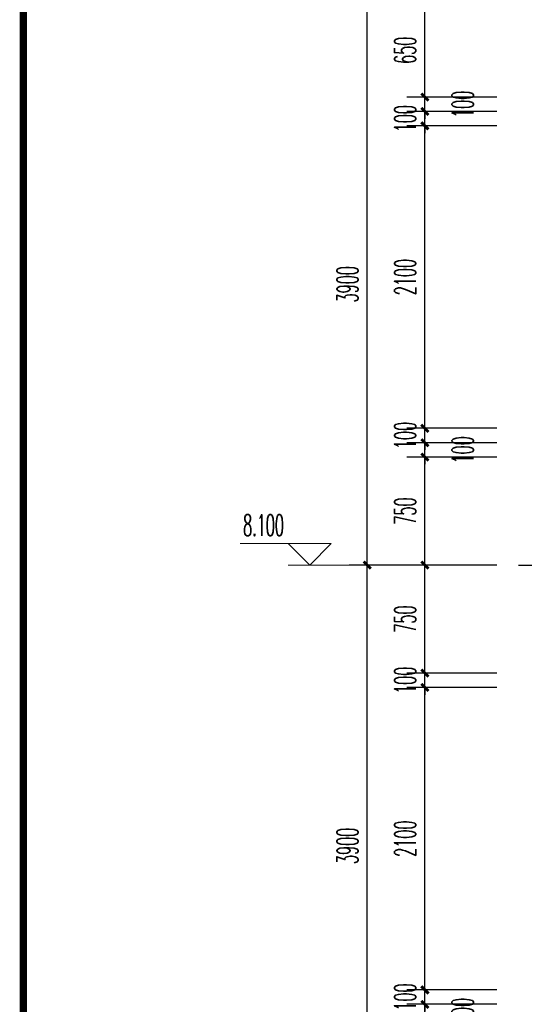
# Model space of a CAD drawing. Extents: x 1779708 to 7299578, y -1121471 to 88434.
# Tile 983 of 1056: x 6981094 to 6984599, y -968623 to -961786. Entities that reach past the tile are written whole.
import ezdxf

# ---------------------------------------------------------------- set-up
doc = ezdxf.new("R2010")
doc.units = 0
doc.header["$LTSCALE"] = 1000
doc.header["$MEASUREMENT"] = 0
doc.linetypes.add('DOTE', pattern=[2.42, 2, -0.2, 0.02, -0.2])
doc.layers.get('0').update_dxf_attribs({"linetype": 'CONTINUOUS'})
doc.layers.get('Defpoints').update_dxf_attribs({"linetype": 'CONTINUOUS'})
for name, color, linetype in [('AXIS', 3, 'CONTINUOUS'), ('DOTE', 1, 'DOTE'), ('PUB_TEXT', 7, 'CONTINUOUS'), ('PUB_TITLE', 4, 'CONTINUOUS'), ('可见线', 6, 'CONTINUOUS')]:
    doc.layers.add(name, color=color, linetype=linetype)
doc.layers.add('DIM_ELEV', color=3, linetype='CONTINUOUS', lineweight=13)
doc.styles.add('_TCH_DIM', font='SIMPLEX.shx', dxfattribs={"width": 0.7, "bigfont": 'GBCBIG.shx'})
doc.styles.add('_TCH_DIM_T3', font='SIMPLEX.shx', dxfattribs={"width": 0.494118, "bigfont": 'GBCBIG.shx'})
doc.dimstyles.new('_TCH_ARCH&&50', dxfattribs={"dimtxt": 148.75, "dimasz": 50, "dimexe": 125, "dimexo": 150, "dimgap": 63.125, "dimtad": 1, "dimdec": 0, "dimzin": 0, "dimdsep": 46, "dimtxsty": '_TCH_DIM_T3', "dimblk": 'ARCHTICK', "dimcen": 0.09, "dimdle": 75, "dimclrt": 7, "dimazin": 2, "dimtfac": 1, "dimtdec": 0, "dimtix": 1, "dimtmove": 2, "dimatfit": 3, "dimfxl": 250, "dimtolj": 1, "dimtzin": 0, "dimarcsym": 0})

# ---------------------------------------------------------------- blocks, each defined once
blk = doc.blocks.new('A$C3D8761CE')
at = {"layer": 'PUB_TITLE', "const_width": 100}
blk.add_lwpolyline([(2500, 1000), (83100, 1000), (83100, 58400), (2500, 58400)], close=True, dxfattribs=at)
blk = doc.blocks.new('_ArchTick')
at = {"color": 0, "linetype": 'ByBlock', "const_width": 0.4}
blk.add_lwpolyline([(-0.5, -0.5), (0.5, 0.5)], dxfattribs=at)
blk = doc.blocks.new('*D775')
at = {"layer": 'AXIS', "color": 0, "lineweight": -2, "transparency": 16777216}
for p, q in [((6983508.9, -969548.2), (6983508.9, -965498.2)), ((6984408.9, -965573.2), (6983383.9, -965573.2)), ((6984408.9, -969473.2), (6983383.9, -969473.2))]:
    blk.add_line(p, q, dxfattribs=at)
at = {"layer": 'Defpoints', "color": 0, "transparency": 16777216}
for p in [(6983508.9, -965573.2), (6984558.9, -965573.2), (6984558.9, -969473.2)]:
    blk.add_point(p, dxfattribs=at)
at = {"layer": 'AXIS', "color": 0, "lineweight": -2, "transparency": 16777216, "xscale": 50, "yscale": 50, "zscale": 50}
for p, rotation in [((6983508.9, -965573.2), 90), ((6983508.9, -969473.2), 270)]:
    blk.add_blockref('_ArchTick', p, dxfattribs=dict(at, rotation=rotation))
at = {"layer": 'AXIS', "color": 7, "transparency": 16777216, "insert": (6983371.4, -967523.2), "char_height": 148.75, "attachment_point": 5, "rotation": 90, "style": '_TCH_DIM_T3'}
blk.add_mtext('\\A1;3900', dxfattribs=at)
blk = doc.blocks.new('*D776')
at = {"layer": 'AXIS', "color": 0, "lineweight": -2, "transparency": 16777216}
for p, q in [((6983508.9, -965648.2), (6983508.9, -961598.2)), ((6984408.9, -961673.2), (6983383.9, -961673.2)), ((6984408.9, -965573.2), (6983383.9, -965573.2))]:
    blk.add_line(p, q, dxfattribs=at)
at = {"layer": 'Defpoints', "color": 0, "transparency": 16777216}
for p in [(6983508.9, -961673.2), (6984558.9, -961673.2), (6984558.9, -965573.2)]:
    blk.add_point(p, dxfattribs=at)
at = {"layer": 'AXIS', "color": 0, "lineweight": -2, "transparency": 16777216, "xscale": 50, "yscale": 50, "zscale": 50}
for p, rotation in [((6983508.9, -961673.2), 90), ((6983508.9, -965573.2), 270)]:
    blk.add_blockref('_ArchTick', p, dxfattribs=dict(at, rotation=rotation))
at = {"layer": 'AXIS', "color": 7, "transparency": 16777216, "insert": (6983371.4, -963623.2), "char_height": 148.75, "attachment_point": 5, "rotation": 90, "style": '_TCH_DIM_T3'}
blk.add_mtext('\\A1;3900', dxfattribs=at)
blk = doc.blocks.new('*D835')
at = {"layer": 'AXIS', "color": 0, "lineweight": -2, "transparency": 16777216}
for p, q in [((6983908.9, -968623.2), (6983908.9, -968573.2)), ((6984408.9, -968623.2), (6983783.9, -968623.2)), ((6983908.9, -968723.2), (6983908.9, -968623.2)), ((6984408.9, -968723.2), (6983783.9, -968723.2)), ((6983908.9, -968723.2), (6983908.9, -968773.2))]:
    blk.add_line(p, q, dxfattribs=at)
at = {"layer": 'Defpoints', "color": 0, "transparency": 16777216}
for p in [(6983908.9, -968623.2), (6984558.9, -968623.2), (6984558.9, -968723.2)]:
    blk.add_point(p, dxfattribs=at)
at = {"layer": 'AXIS', "color": 0, "lineweight": -2, "transparency": 16777216, "xscale": 50, "yscale": 50, "zscale": 50}
for p, rotation in [((6983908.9, -968623.2), 270), ((6983908.9, -968723.2), 90)]:
    blk.add_blockref('_ArchTick', p, dxfattribs=dict(at, rotation=rotation))
at = {"layer": 'AXIS', "color": 7, "transparency": 16777216, "insert": (6984171.4, -968673.2), "char_height": 148.75, "attachment_point": 5, "rotation": 90, "style": '_TCH_DIM_T3'}
blk.add_mtext('\\A1;100', dxfattribs=at)
blk = doc.blocks.new('*D836')
at = {"layer": 'AXIS', "color": 0, "lineweight": -2, "transparency": 16777216}
for p, q in [((6984408.9, -968523.2), (6983783.9, -968523.2)), ((6983908.9, -968523.2), (6983908.9, -968473.2)), ((6983908.9, -968623.2), (6983908.9, -968523.2)), ((6984408.9, -968623.2), (6983783.9, -968623.2)), ((6983908.9, -968623.2), (6983908.9, -968673.2))]:
    blk.add_line(p, q, dxfattribs=at)
at = {"layer": 'Defpoints', "color": 0, "transparency": 16777216}
for p in [(6983908.9, -968523.2), (6984558.9, -968523.2), (6984558.9, -968623.2)]:
    blk.add_point(p, dxfattribs=at)
at = {"layer": 'AXIS', "color": 0, "lineweight": -2, "transparency": 16777216, "xscale": 50, "yscale": 50, "zscale": 50}
for p, rotation in [((6983908.9, -968523.2), 270), ((6983908.9, -968623.2), 90)]:
    blk.add_blockref('_ArchTick', p, dxfattribs=dict(at, rotation=rotation))
at = {"layer": 'AXIS', "color": 7, "transparency": 16777216, "insert": (6983771.4, -968573.2), "char_height": 148.75, "attachment_point": 5, "rotation": 90, "style": '_TCH_DIM_T3'}
blk.add_mtext('\\A1;100', dxfattribs=at)
blk = doc.blocks.new('*D837')
at = {"layer": 'AXIS', "color": 0, "lineweight": -2, "transparency": 16777216}
for p, q in [((6983908.9, -968598.2), (6983908.9, -966348.2)), ((6984408.9, -966423.2), (6983783.9, -966423.2)), ((6984408.9, -968523.2), (6983783.9, -968523.2))]:
    blk.add_line(p, q, dxfattribs=at)
at = {"layer": 'Defpoints', "color": 0, "transparency": 16777216}
for p in [(6983908.9, -966423.2), (6984558.9, -966423.2), (6984558.9, -968523.2)]:
    blk.add_point(p, dxfattribs=at)
at = {"layer": 'AXIS', "color": 0, "lineweight": -2, "transparency": 16777216, "xscale": 50, "yscale": 50, "zscale": 50}
for p, rotation in [((6983908.9, -966423.2), 90), ((6983908.9, -968523.2), 270)]:
    blk.add_blockref('_ArchTick', p, dxfattribs=dict(at, rotation=rotation))
at = {"layer": 'AXIS', "color": 7, "transparency": 16777216, "insert": (6983771.4, -967473.2), "char_height": 148.75, "attachment_point": 5, "rotation": 90, "style": '_TCH_DIM_T3'}
blk.add_mtext('\\A1;2100', dxfattribs=at)
blk = doc.blocks.new('*D838')
at = {"layer": 'AXIS', "color": 0, "lineweight": -2, "transparency": 16777216}
for p, q in [((6983908.9, -966323.2), (6983908.9, -966273.2)), ((6984408.9, -966323.2), (6983783.9, -966323.2)), ((6983908.9, -966423.2), (6983908.9, -966323.2)), ((6984408.9, -966423.2), (6983783.9, -966423.2)), ((6983908.9, -966423.2), (6983908.9, -966473.2))]:
    blk.add_line(p, q, dxfattribs=at)
at = {"layer": 'Defpoints', "color": 0, "transparency": 16777216}
for p in [(6983908.9, -966323.2), (6984558.9, -966323.2), (6984558.9, -966423.2)]:
    blk.add_point(p, dxfattribs=at)
at = {"layer": 'AXIS', "color": 0, "lineweight": -2, "transparency": 16777216, "xscale": 50, "yscale": 50, "zscale": 50}
for p, rotation in [((6983908.9, -966323.2), 270), ((6983908.9, -966423.2), 90)]:
    blk.add_blockref('_ArchTick', p, dxfattribs=dict(at, rotation=rotation))
at = {"layer": 'AXIS', "color": 7, "transparency": 16777216, "insert": (6983771.4, -966373.2), "char_height": 148.75, "attachment_point": 5, "rotation": 90, "style": '_TCH_DIM_T3'}
blk.add_mtext('\\A1;100', dxfattribs=at)
blk = doc.blocks.new('*D839')
at = {"layer": 'AXIS', "color": 0, "lineweight": -2, "transparency": 16777216}
for p, q in [((6983908.9, -966398.2), (6983908.9, -965498.2)), ((6984408.9, -965573.2), (6983783.9, -965573.2)), ((6984408.9, -966323.2), (6983783.9, -966323.2))]:
    blk.add_line(p, q, dxfattribs=at)
at = {"layer": 'Defpoints', "color": 0, "transparency": 16777216}
for p in [(6983908.9, -965573.2), (6984558.9, -965573.2), (6984558.9, -966323.2)]:
    blk.add_point(p, dxfattribs=at)
at = {"layer": 'AXIS', "color": 0, "lineweight": -2, "transparency": 16777216, "xscale": 50, "yscale": 50, "zscale": 50}
for p, rotation in [((6983908.9, -965573.2), 90), ((6983908.9, -966323.2), 270)]:
    blk.add_blockref('_ArchTick', p, dxfattribs=dict(at, rotation=rotation))
at = {"layer": 'AXIS', "color": 7, "transparency": 16777216, "insert": (6983771.4, -965948.2), "char_height": 148.75, "attachment_point": 5, "rotation": 90, "style": '_TCH_DIM_T3'}
blk.add_mtext('\\A1;750', dxfattribs=at)
blk = doc.blocks.new('*D840')
at = {"layer": 'AXIS', "color": 0, "lineweight": -2, "transparency": 16777216}
for p, q in [((6983908.9, -965648.2), (6983908.9, -964748.2)), ((6984408.9, -964823.2), (6983783.9, -964823.2)), ((6984408.9, -965573.2), (6983783.9, -965573.2))]:
    blk.add_line(p, q, dxfattribs=at)
at = {"layer": 'Defpoints', "color": 0, "transparency": 16777216}
for p in [(6983908.9, -964823.2), (6984558.9, -964823.2), (6984558.9, -965573.2)]:
    blk.add_point(p, dxfattribs=at)
at = {"layer": 'AXIS', "color": 0, "lineweight": -2, "transparency": 16777216, "xscale": 50, "yscale": 50, "zscale": 50}
for p, rotation in [((6983908.9, -964823.2), 90), ((6983908.9, -965573.2), 270)]:
    blk.add_blockref('_ArchTick', p, dxfattribs=dict(at, rotation=rotation))
at = {"layer": 'AXIS', "color": 7, "transparency": 16777216, "insert": (6983771.4, -965198.2), "char_height": 148.75, "attachment_point": 5, "rotation": 90, "style": '_TCH_DIM_T3'}
blk.add_mtext('\\A1;750', dxfattribs=at)
blk = doc.blocks.new('*D841')
at = {"layer": 'AXIS', "color": 0, "lineweight": -2, "transparency": 16777216}
for p, q in [((6983908.9, -964723.2), (6983908.9, -964673.2)), ((6984408.9, -964723.2), (6983783.9, -964723.2)), ((6983908.9, -964823.2), (6983908.9, -964723.2)), ((6984408.9, -964823.2), (6983783.9, -964823.2)), ((6983908.9, -964823.2), (6983908.9, -964873.2))]:
    blk.add_line(p, q, dxfattribs=at)
at = {"layer": 'Defpoints', "color": 0, "transparency": 16777216}
for p in [(6983908.9, -964723.2), (6984558.9, -964723.2), (6984558.9, -964823.2)]:
    blk.add_point(p, dxfattribs=at)
at = {"layer": 'AXIS', "color": 0, "lineweight": -2, "transparency": 16777216, "xscale": 50, "yscale": 50, "zscale": 50}
for p, rotation in [((6983908.9, -964723.2), 270), ((6983908.9, -964823.2), 90)]:
    blk.add_blockref('_ArchTick', p, dxfattribs=dict(at, rotation=rotation))
at = {"layer": 'AXIS', "color": 7, "transparency": 16777216, "insert": (6984171.4, -964773.2), "char_height": 148.75, "attachment_point": 5, "rotation": 90, "style": '_TCH_DIM_T3'}
blk.add_mtext('\\A1;100', dxfattribs=at)
blk = doc.blocks.new('*D842')
at = {"layer": 'AXIS', "color": 0, "lineweight": -2, "transparency": 16777216}
for p, q in [((6984408.9, -964623.2), (6983783.9, -964623.2)), ((6983908.9, -964623.2), (6983908.9, -964573.2)), ((6983908.9, -964723.2), (6983908.9, -964623.2)), ((6984408.9, -964723.2), (6983783.9, -964723.2)), ((6983908.9, -964723.2), (6983908.9, -964773.2))]:
    blk.add_line(p, q, dxfattribs=at)
at = {"layer": 'Defpoints', "color": 0, "transparency": 16777216}
for p in [(6983908.9, -964623.2), (6984558.9, -964623.2), (6984558.9, -964723.2)]:
    blk.add_point(p, dxfattribs=at)
at = {"layer": 'AXIS', "color": 0, "lineweight": -2, "transparency": 16777216, "xscale": 50, "yscale": 50, "zscale": 50}
for p, rotation in [((6983908.9, -964623.2), 270), ((6983908.9, -964723.2), 90)]:
    blk.add_blockref('_ArchTick', p, dxfattribs=dict(at, rotation=rotation))
at = {"layer": 'AXIS', "color": 7, "transparency": 16777216, "insert": (6983771.4, -964673.2), "char_height": 148.75, "attachment_point": 5, "rotation": 90, "style": '_TCH_DIM_T3'}
blk.add_mtext('\\A1;100', dxfattribs=at)
blk = doc.blocks.new('*D843')
at = {"layer": 'AXIS', "color": 0, "lineweight": -2, "transparency": 16777216}
for p, q in [((6983908.9, -964698.2), (6983908.9, -962448.2)), ((6984408.9, -962523.2), (6983783.9, -962523.2)), ((6984408.9, -964623.2), (6983783.9, -964623.2))]:
    blk.add_line(p, q, dxfattribs=at)
at = {"layer": 'Defpoints', "color": 0, "transparency": 16777216}
for p in [(6983908.9, -962523.2), (6984558.9, -962523.2), (6984558.9, -964623.2)]:
    blk.add_point(p, dxfattribs=at)
at = {"layer": 'AXIS', "color": 0, "lineweight": -2, "transparency": 16777216, "xscale": 50, "yscale": 50, "zscale": 50}
for p, rotation in [((6983908.9, -962523.2), 90), ((6983908.9, -964623.2), 270)]:
    blk.add_blockref('_ArchTick', p, dxfattribs=dict(at, rotation=rotation))
at = {"layer": 'AXIS', "color": 7, "transparency": 16777216, "insert": (6983771.4, -963573.2), "char_height": 148.75, "attachment_point": 5, "rotation": 90, "style": '_TCH_DIM_T3'}
blk.add_mtext('\\A1;2100', dxfattribs=at)
blk = doc.blocks.new('*D844')
at = {"layer": 'AXIS', "color": 0, "lineweight": -2, "transparency": 16777216}
for p, q in [((6983908.9, -962423.2), (6983908.9, -962373.2)), ((6984408.9, -962423.2), (6983783.9, -962423.2)), ((6983908.9, -962523.2), (6983908.9, -962423.2)), ((6984408.9, -962523.2), (6983783.9, -962523.2)), ((6983908.9, -962523.2), (6983908.9, -962573.2))]:
    blk.add_line(p, q, dxfattribs=at)
at = {"layer": 'Defpoints', "color": 0, "transparency": 16777216}
for p in [(6983908.9, -962423.2), (6984558.9, -962423.2), (6984558.9, -962523.2)]:
    blk.add_point(p, dxfattribs=at)
at = {"layer": 'AXIS', "color": 0, "lineweight": -2, "transparency": 16777216, "xscale": 50, "yscale": 50, "zscale": 50}
for p, rotation in [((6983908.9, -962423.2), 270), ((6983908.9, -962523.2), 90)]:
    blk.add_blockref('_ArchTick', p, dxfattribs=dict(at, rotation=rotation))
at = {"layer": 'AXIS', "color": 7, "transparency": 16777216, "insert": (6983771.4, -962473.2), "char_height": 148.75, "attachment_point": 5, "rotation": 90, "style": '_TCH_DIM_T3'}
blk.add_mtext('\\A1;100', dxfattribs=at)
blk = doc.blocks.new('*D845')
at = {"layer": 'AXIS', "color": 0, "lineweight": -2, "transparency": 16777216}
for p, q in [((6983908.9, -962323.2), (6983908.9, -962273.2)), ((6984408.9, -962323.2), (6983783.9, -962323.2)), ((6983908.9, -962423.2), (6983908.9, -962323.2)), ((6984408.9, -962423.2), (6983783.9, -962423.2)), ((6983908.9, -962423.2), (6983908.9, -962473.2))]:
    blk.add_line(p, q, dxfattribs=at)
at = {"layer": 'Defpoints', "color": 0, "transparency": 16777216}
for p in [(6983908.9, -962323.2), (6984558.9, -962323.2), (6984558.9, -962423.2)]:
    blk.add_point(p, dxfattribs=at)
at = {"layer": 'AXIS', "color": 0, "lineweight": -2, "transparency": 16777216, "xscale": 50, "yscale": 50, "zscale": 50}
for p, rotation in [((6983908.9, -962323.2), 270), ((6983908.9, -962423.2), 90)]:
    blk.add_blockref('_ArchTick', p, dxfattribs=dict(at, rotation=rotation))
at = {"layer": 'AXIS', "color": 7, "transparency": 16777216, "insert": (6984171.4, -962373.2), "char_height": 148.75, "attachment_point": 5, "rotation": 90, "style": '_TCH_DIM_T3'}
blk.add_mtext('\\A1;100', dxfattribs=at)
blk = doc.blocks.new('*D846')
at = {"layer": 'AXIS', "color": 0, "lineweight": -2, "transparency": 16777216}
for p, q in [((6983908.9, -962398.2), (6983908.9, -961598.2)), ((6984408.9, -961673.2), (6983783.9, -961673.2)), ((6984408.9, -962323.2), (6983783.9, -962323.2))]:
    blk.add_line(p, q, dxfattribs=at)
at = {"layer": 'Defpoints', "color": 0, "transparency": 16777216}
for p in [(6983908.9, -961673.2), (6984558.9, -961673.2), (6984558.9, -962323.2)]:
    blk.add_point(p, dxfattribs=at)
at = {"layer": 'AXIS', "color": 0, "lineweight": -2, "transparency": 16777216, "xscale": 50, "yscale": 50, "zscale": 50}
for p, rotation in [((6983908.9, -961673.2), 90), ((6983908.9, -962323.2), 270)]:
    blk.add_blockref('_ArchTick', p, dxfattribs=dict(at, rotation=rotation))
at = {"layer": 'AXIS', "color": 7, "transparency": 16777216, "insert": (6983771.4, -961998.2), "char_height": 148.75, "attachment_point": 5, "rotation": 90, "style": '_TCH_DIM_T3'}
blk.add_mtext('\\A1;650', dxfattribs=at)

msp = doc.modelspace()

# ---------------------------------------------------------------- linework, layer by layer
at = {"layer": 'DIM_ELEV'}
for p, q in [((6983258.9, -965423.2), (6982625.5, -965423.2)), ((6983108.9, -965573.2), (6982958.9, -965423.2)), ((6983108.9, -965573.2), (6983258.9, -965423.2)), ((6983908.9, -965573.2), (6982958.9, -965573.2))]:
    msp.add_line(p, q, dxfattribs=at)
at = {"layer": 'DOTE', "linetype": 'DOTE', "ltscale": 0.5}
msp.add_line((6984558.9, -965573.2), (6986658.9, -965573.2), dxfattribs=at)

# ---------------------------------------------------------------- block references
at = {"layer": '可见线', "xscale": 0.5, "yscale": 0.5, "zscale": 0.5, "rotation": 270}
msp.add_blockref('A$C3D8761CE', (6980619.2, -944150.2), dxfattribs=at)

# ---------------------------------------------------------------- texts
at = {"layer": 'PUB_TEXT', "color": 7, "style": '_TCH_DIM', "width": 0.494118}
msp.add_text('8.100', height=148.75, dxfattribs=at).set_placement((6982646.5, -965370.7))

# ---------------------------------------------------------------- dimensions: what is measured, and where the dimension line sits
at = {"layer": 'AXIS'}
for p1, p2, distance, picture, middle in [((6984558.9, -965573.2), (6984558.9, -961673.2), 1050, '*D776', (6983371.4, -963623.2)), ((6984558.9, -962323.2), (6984558.9, -961673.2), 650, '*D846', (6983771.4, -961998.2)), ((6984558.9, -962523.2), (6984558.9, -962423.2), 650, '*D844', (6983771.4, -962473.2)), ((6984558.9, -964623.2), (6984558.9, -962523.2), 650, '*D843', (6983771.4, -963573.2)), ((6984558.9, -964723.2), (6984558.9, -964623.2), 650, '*D842', (6983771.4, -964673.2)), ((6984558.9, -965573.2), (6984558.9, -964823.2), 650, '*D840', (6983771.4, -965198.2)), ((6984558.9, -969473.2), (6984558.9, -965573.2), 1050, '*D775', (6983371.4, -967523.2)), ((6984558.9, -966323.2), (6984558.9, -965573.2), 650, '*D839', (6983771.4, -965948.2)), ((6984558.9, -966423.2), (6984558.9, -966323.2), 650, '*D838', (6983771.4, -966373.2)), ((6984558.9, -968523.2), (6984558.9, -966423.2), 650, '*D837', (6983771.4, -967473.2)), ((6984558.9, -968623.2), (6984558.9, -968523.2), 650, '*D836', (6983771.4, -968573.2))]:
    dim = msp.add_aligned_dim(p1=p1, p2=p2, distance=distance, dimstyle='_TCH_ARCH&&50', dxfattribs=at)
    dim.commit()
    dim.dimension.update_dxf_attribs({"geometry": picture, "text_midpoint": middle})
for base, p1, p2, picture, middle in [((6983908.9, -962323.2), (6984558.9, -962423.2), (6984558.9, -962323.2), '*D845', (6984171.4, -962373.2)), ((6983908.9, -964723.2), (6984558.9, -964823.2), (6984558.9, -964723.2), '*D841', (6984171.4, -964773.2)), ((6983908.9, -968623.2), (6984558.9, -968723.2), (6984558.9, -968623.2), '*D835', (6984171.4, -968673.2))]:
    dim = msp.add_linear_dim(base=base, p1=p1, p2=p2, angle=90, dimstyle='_TCH_ARCH&&50', dxfattribs=at)
    dim.commit()
    dim.dimension.update_dxf_attribs({"geometry": picture, "text_midpoint": middle, "dimtype": 161})

doc.saveas('drawing.dxf')
